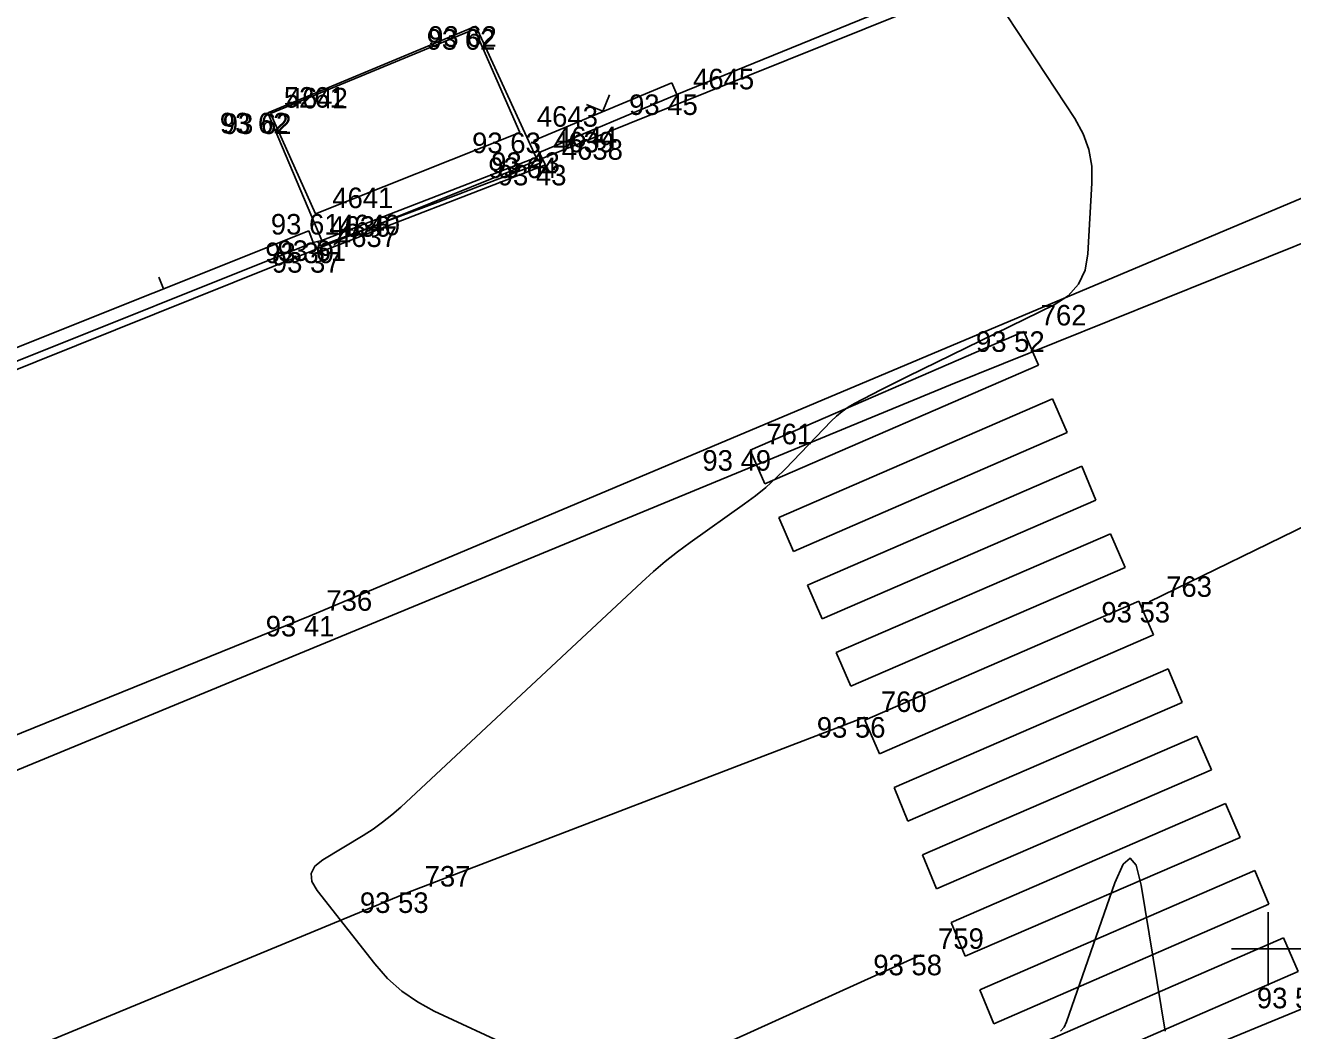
# Model space of a CAD drawing. Extents: x -711081 to -709338, y -1025122 to -1024092.
# Drawn here: x -709841.94 to -709824.66, y -1024551.11 to -1024537.41 of the extents above; entities that cross this region are included whole.
import ezdxf

# ---------------------------------------------------------------- set-up
doc = ezdxf.new("R2010")
doc.units = 0
for name, color, linetype in [('Ex_Minor Contours', 7, 'Continuous'), ('Z_betonova_konstrukce', 7, 'Continuous'), ('Z_body', 7, 'Continuous'), ('Z_body_cisla', 7, 'Continuous'), ('Z_body_vysky_redukovane', 7, 'Continuous'), ('Z_hektometricka_sit', 7, 'Continuous'), ('Z_katastr_hranice', 7, 'Continuous'), ('Z_katastr_vnitrni_kresba', 7, 'Continuous'), ('Z_komunikace', 7, 'Continuous'), ('Z_komunikace_osa', 7, 'Continuous'), ('Z_ploty', 7, 'Continuous'), ('Z_ploty_znacky', 7, 'Continuous'), ('Z_vdz25_plna', 7, 'Continuous'), ('Z_vdz_prechod', 7, 'Continuous'), ('Z_vstupy', 7, 'Continuous'), ('Z_zastavka', 7, 'Continuous')]:
    doc.layers.add(name, color=color, linetype=linetype)

# ---------------------------------------------------------------- blocks, each defined once
blk = doc.blocks.new('POINT_DISPLAY')
blk.add_line((0, 0), (0, 0))
blk = doc.blocks.new('Z212')
for p, q in [((-0.17, 0.17), (0, 0)), ((0, 0), (0.17, 0.17))]:
    blk.add_line(p, q)
blk = doc.blocks.new('Z210')
blk.add_line((0, 0), (0, 0.17))

msp = doc.modelspace()

# ---------------------------------------------------------------- linework, layer by layer
at = {"layer": 'Ex_Minor Contours'}
for points in [[(-709828.952, -1024536.675), (-709827.637, -1024538.678), (-709827.523, -1024538.885), (-709827.446, -1024539.101), (-709827.405, -1024539.327), (-709827.401, -1024539.562), (-709827.457, -1024540.524), (-709827.496, -1024540.748), (-709827.586, -1024540.938), (-709827.727, -1024541.094), (-709827.918, -1024541.217), (-709829.917, -1024542.196), (-709830.008, -1024542.241), (-709830.099, -1024542.287), (-709830.189, -1024542.333), (-709830.278, -1024542.379), (-709830.637, -1024542.566), (-709830.725, -1024542.616), (-709830.807, -1024542.673), (-709830.884, -1024542.736), (-709830.957, -1024542.806), (-709831.582, -1024543.455), (-709831.712, -1024543.584), (-709831.848, -1024543.707), (-709831.99, -1024543.823), (-709832.137, -1024543.933), (-709832.88, -1024544.461), (-709833.051, -1024544.587), (-709833.219, -1024544.719), (-709833.381, -1024544.856), (-709833.539, -1024544.998), (-709836.827, -1024548.068), (-709836.947, -1024548.174), (-709837.073, -1024548.274), (-709837.203, -1024548.367), (-709837.338, -1024548.453), (-709837.89, -1024548.784), (-709837.998, -1024548.873), (-709838.047, -1024548.972), (-709838.037, -1024549.082), (-709837.967, -1024549.203), (-709837.179, -1024550.205), (-709837.005, -1024550.402), (-709836.812, -1024550.575), (-709836.599, -1024550.724), (-709836.368, -1024550.848), (-709834.218, -1024551.851)], [(-709834.953, -1024539.163), (-709834.908, -1024539.248), (-709834.904, -1024539.261), (-709834.905, -1024539.272), (-709834.911, -1024539.281), (-709834.923, -1024539.288), (-709835.75, -1024539.602), (-709835.893, -1024539.656), (-709836.036, -1024539.71), (-709836.179, -1024539.764), (-709836.322, -1024539.818), (-709837.896, -1024540.407), (-709837.905, -1024540.409), (-709837.912, -1024540.408), (-709837.919, -1024540.405), (-709837.925, -1024540.399), (-709837.96, -1024540.355)], [(-709827.831, -1024551.12), (-709827.782, -1024551.067), (-709827.747, -1024550.995), (-709827.088, -1024549.1), (-709826.977, -1024548.845), (-709826.88, -1024548.765), (-709826.798, -1024548.86), (-709826.732, -1024549.131), (-709826.402, -1024551.122)]]:
    msp.add_lwpolyline(points, dxfattribs=at)
at = {"layer": 'Z_betonova_konstrukce'}
for p, q in [((-709835.8, -1024537.42), (-709838.64, -1024538.6)), ((-709834.98, -1024539.21), (-709835.8, -1024537.42)), ((-709838.64, -1024538.6), (-709837.9, -1024540.34)), ((-709834.98, -1024539.21), (-709837.9, -1024540.34)), ((-709834.85, -1024539.31), (-709834.94, -1024539.14)), ((-709837.93, -1024540.5), (-709834.85, -1024539.31)), ((-709838.02, -1024540.37), (-709837.9, -1024540.34)), ((-709838.02, -1024540.37), (-709837.93, -1024540.5))]:
    msp.add_line(p, q, dxfattribs=at)
at = {"layer": 'Z_hektometricka_sit'}
for p, q in [((-709825, -1024549.5), (-709825, -1024550.5)), ((-709825.5, -1024550), (-709824.5, -1024550))]:
    msp.add_line(p, q, dxfattribs=at)
at = {"layer": 'Z_katastr_hranice'}
for p, q in [((-709851.53, -1024545.9), (-709816.1, -1024531.67)), ((-709808.2, -1024544.08), (-709826.9, -1024551.79))]:
    msp.add_line(p, q, dxfattribs=at)
at = {"layer": 'Z_katastr_vnitrni_kresba'}
for p, q in [((-709829.33, -1024542.31), (-709792.4, -1024527.42)), ((-709879.87, -1024563.16), (-709829.33, -1024542.31))]:
    msp.add_line(p, q, dxfattribs=at)
at = {"layer": 'Z_komunikace'}
for p, q in [((-709838.06, -1024545.46), (-709823.96, -1024539.52)), ((-709843.91, -1024547.83), (-709838.06, -1024545.46))]:
    msp.add_line(p, q, dxfattribs=at)
at = {"layer": 'Z_komunikace_osa'}
for p, q in [((-709826.62, -1024545.27), (-709821.13, -1024542.59)), ((-709836.73, -1024549.23), (-709830.5, -1024546.84)), ((-709852.88, -1024555.91), (-709836.73, -1024549.23))]:
    msp.add_line(p, q, dxfattribs=at)
at = {"layer": 'Z_ploty'}
for p, q in [((-709835.01, -1024538.98), (-709833.13, -1024538.19)), ((-709833.13, -1024538.19), (-709833.06, -1024538.35)), ((-709834.94, -1024539.14), (-709833.06, -1024538.35)), ((-709835.01, -1024538.98), (-709834.94, -1024539.14)), ((-709845.86, -1024543.32), (-709838.08, -1024540.21)), ((-709838.08, -1024540.21), (-709838.02, -1024540.37)), ((-709845.8, -1024543.48), (-709838.02, -1024540.37))]:
    msp.add_line(p, q, dxfattribs=at)
at = {"layer": 'Z_vdz25_plna'}
msp.add_line((-709837.09, -1024553.41), (-709829.73, -1024550.08), dxfattribs=at)
at = {"layer": 'Z_vdz_prechod'}
for p, q in [((-709828.33, -1024541.58), (-709832.06, -1024543.2)), ((-709828.33, -1024541.58), (-709828.13, -1024542.04)), ((-709831.86, -1024543.66), (-709828.13, -1024542.04)), ((-709827.94, -1024542.5), (-709831.67, -1024544.12)), ((-709827.94, -1024542.5), (-709827.74, -1024542.96)), ((-709831.47, -1024544.58), (-709827.74, -1024542.96)), ((-709832.06, -1024543.2), (-709831.86, -1024543.66)), ((-709827.54, -1024543.42), (-709831.28, -1024545.04)), ((-709827.54, -1024543.42), (-709827.35, -1024543.88)), ((-709831.08, -1024545.5), (-709827.35, -1024543.88)), ((-709831.67, -1024544.12), (-709831.47, -1024544.58)), ((-709827.15, -1024544.34), (-709830.89, -1024545.96)), ((-709827.15, -1024544.34), (-709826.95, -1024544.8)), ((-709830.69, -1024546.42), (-709826.95, -1024544.8)), ((-709831.28, -1024545.04), (-709831.08, -1024545.5)), ((-709830.5, -1024546.88), (-709826.76, -1024545.26)), ((-709826.76, -1024545.26), (-709826.56, -1024545.72)), ((-709830.3, -1024547.34), (-709826.56, -1024545.72)), ((-709830.89, -1024545.96), (-709830.69, -1024546.42)), ((-709826.36, -1024546.18), (-709830.1, -1024547.8)), ((-709826.36, -1024546.18), (-709826.17, -1024546.64)), ((-709829.91, -1024548.26), (-709826.17, -1024546.64)), ((-709830.5, -1024546.88), (-709830.3, -1024547.34)), ((-709825.97, -1024547.1), (-709829.71, -1024548.72)), ((-709825.97, -1024547.1), (-709825.77, -1024547.56)), ((-709829.52, -1024549.18), (-709825.77, -1024547.56)), ((-709830.1, -1024547.8), (-709829.91, -1024548.26)), ((-709825.58, -1024548.02), (-709829.32, -1024549.64)), ((-709825.58, -1024548.02), (-709825.38, -1024548.48)), ((-709829.13, -1024550.1), (-709825.38, -1024548.48)), ((-709829.71, -1024548.72), (-709829.52, -1024549.18)), ((-709825.18, -1024548.93), (-709828.93, -1024550.56)), ((-709825.18, -1024548.93), (-709824.99, -1024549.39)), ((-709828.74, -1024551.02), (-709824.99, -1024549.39)), ((-709829.32, -1024549.64), (-709829.13, -1024550.1)), ((-709824.79, -1024549.85), (-709828.54, -1024551.48)), ((-709824.79, -1024549.85), (-709824.59, -1024550.31)), ((-709828.34, -1024551.94), (-709824.59, -1024550.31)), ((-709828.93, -1024550.56), (-709828.74, -1024551.02))]:
    msp.add_line(p, q, dxfattribs=at)
at = {"layer": 'Z_vstupy'}
msp.add_line((-709833.06, -1024538.35), (-709828.13, -1024536.34), dxfattribs=at)
at = {"layer": 'Z_zastavka'}
for p, q in [((-709838.6, -1024538.61), (-709835.82, -1024537.46)), ((-709835.2, -1024538.87), (-709835.82, -1024537.46)), ((-709837.99, -1024539.98), (-709838.6, -1024538.61)), ((-709835.2, -1024538.87), (-709837.99, -1024539.98))]:
    msp.add_line(p, q, dxfattribs=at)

# ---------------------------------------------------------------- block references
at = {"layer": 'Z_body'}
for p in [(-709835.82, -1024537.46), (-709835.8, -1024537.42), (-709833.06, -1024538.35), (-709838.64, -1024538.6), (-709838.6, -1024538.61), (-709835.2, -1024538.87), (-709834.98, -1024539.21), (-709834.94, -1024539.14), (-709834.85, -1024539.31), (-709837.99, -1024539.98), (-709838.02, -1024540.37), (-709837.93, -1024540.5), (-709837.9, -1024540.34), (-709828.33, -1024541.58), (-709832.06, -1024543.2), (-709826.62, -1024545.27), (-709838.06, -1024545.46), (-709830.5, -1024546.84), (-709836.73, -1024549.23), (-709829.73, -1024550.08)]:
    msp.add_blockref('POINT_DISPLAY', p, dxfattribs=at)
at = {"layer": 'Z_ploty_znacky'}
for name, p, rotation in [('Z212', (-709834.07, -1024538.58), 22.8), ('Z210', (-709840.06, -1024541), 21.8)]:
    msp.add_blockref(name, p, dxfattribs=dict(at, rotation=rotation))

# ---------------------------------------------------------------- texts
at = {"layer": 'Z_body_cisla'}
for s, p in [('4645', (-709832.84, -1024538.28)), ('5261', (-709838.42, -1024538.53)), ('4642', (-709838.38, -1024538.54)), ('4643', (-709834.97, -1024538.79)), ('4639', (-709834.75, -1024539.14)), ('4644', (-709834.71, -1024539.07)), ('4638', (-709834.63, -1024539.24)), ('4641', (-709837.76, -1024539.9)), ('4636', (-709837.8, -1024540.29)), ('4637', (-709837.71, -1024540.43)), ('4640', (-709837.67, -1024540.27)), ('762', (-709828.1, -1024541.5)), ('761', (-709831.84, -1024543.12)), ('763', (-709826.39, -1024545.2)), ('736', (-709837.84, -1024545.39)), ('760', (-709830.28, -1024546.77)), ('737', (-709836.5, -1024549.15)), ('759', (-709829.5, -1024550))]:
    msp.add_text(s, height=0.28, dxfattribs=at).set_placement(p)
at = {"layer": 'Z_body_vysky_redukovane'}
for s, p in [('93 62', (-709836.473, -1024537.74)), ('93 62', (-709836.453, -1024537.7)), ('93 45', (-709833.713, -1024538.63)), ('93 62', (-709839.293, -1024538.88)), ('93 62', (-709839.253, -1024538.89)), ('93 63', (-709835.853, -1024539.15)), ('93 64', (-709835.633, -1024539.49)), ('93 43', (-709835.593, -1024539.42)), ('93 43', (-709835.503, -1024539.59)), ('93 61', (-709838.597, -1024540.26)), ('93 39', (-709838.673, -1024540.65)), ('93 37', (-709838.583, -1024540.78)), ('93 61', (-709838.507, -1024540.62)), ('93 52', (-709828.983, -1024541.86)), ('93 49', (-709832.713, -1024543.48)), ('93 53', (-709827.273, -1024545.55)), ('93 41', (-709838.667, -1024545.74)), ('93 56', (-709831.153, -1024547.12)), ('93 53', (-709837.383, -1024549.51)), ('93 58', (-709830.383, -1024550.36)), ('93 58', (-709825.153, -1024550.81))]:
    msp.add_text(s, height=0.28, dxfattribs=at).set_placement(p)

doc.saveas('drawing.dxf')
